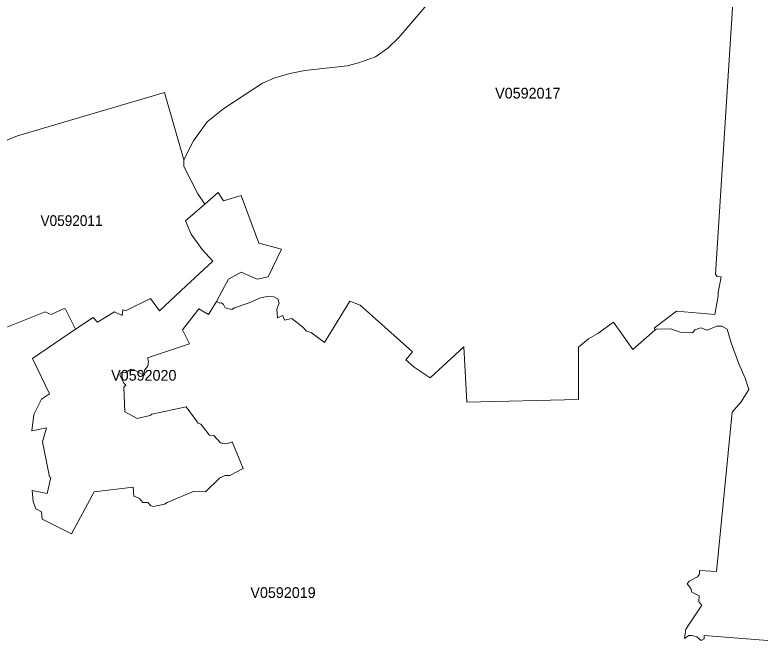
# Model space of a CAD drawing. Extents: x 369010 to 735936, y 6377141 to 6616555.
# Drawn here: x 420666 to 427625, y 6463237 to 6469139 of the extents above; entities that cross this region are included whole.
import ezdxf
from ezdxf.enums import TextEntityAlignment as Align

# ---------------------------------------------------------------- set-up
doc = ezdxf.new("R2010")
doc.units = 0
doc.header["$LTSCALE"] = 40
doc.layers.add('3', color=7, linetype='Continuous', lineweight=13)
doc.layers.add('4', color=7, linetype='Continuous')

msp = doc.modelspace()

# ---------------------------------------------------------------- linework, layer by layer
at = {"layer": '3'}
for points in [[(424605.48, 6469344.75), (424251.97, 6468928.35), (424147.2, 6468828.05), (424033.5, 6468746.79), (423875.11, 6468691.84), (423770.51, 6468663.04), (423374.13, 6468620.51), (423232.79, 6468593.04), (423092.78, 6468552.49), (422979.07, 6468502.67), (422618.61, 6468266.33), (422461.71, 6468140.71), (422334.77, 6467962.63), (422244.4, 6467786.2), (422244.07, 6467723.97), (422374.98, 6467469.93), (422438.54, 6467373.44), (422563.33, 6467480.35), (422612.98, 6467403.23), (422780.47, 6467451.55), (422943.82, 6467009), (423154.34, 6466951.4), (423031.87, 6466692.88), (422929.75, 6466673.19), (422779.31, 6466738.73), (422660.15, 6466671.04), (422623.57, 6466604.17), (422547.44, 6466462.83), (422579.88, 6466448.6), (422596.76, 6466452.41), (422613.81, 6466436.85), (422629.36, 6466403.09), (422690.44, 6466390.01), (422717.58, 6466404.08), (422854.12, 6466449.59), (422960.7, 6466499.08), (423023.1, 6466509.51), (423082.85, 6466508.18), (423120.58, 6466488.65), (423134.15, 6466448.93), (423113.3, 6466391.67), (423119.75, 6466312.39), (423169.24, 6466333.24), (423183.47, 6466287.73), (423253.65, 6466303.29), (423353.78, 6466225.34), (423390.35, 6466187.6), (423433.22, 6466174.69), (423556.68, 6466081.02), (423795.34, 6466466.31), (423890.17, 6466429.9), (424380.23, 6465992.64), (424316.51, 6465918.49), (424394.46, 6465850.8), (424545.07, 6465751.5), (424857.05, 6466041.46), (424886.84, 6465522.44), (425929.84, 6465549.75), (425930.84, 6466038.32), (426021.87, 6466113.62), (426110.24, 6466164.43), (426256.72, 6466270.85), (426436.12, 6466014.65), (426641.51, 6466194.88), (426640.19, 6466216.89), (426844.25, 6466374.29), (427203.73, 6466342.18), (427234.84, 6466515.13), (427235.01, 6466548.23), (427262.15, 6466693.88), (427224.58, 6466696.53), (427209.03, 6466718.54), (427377.67, 6469355.51)], [(427377.67, 6469355.51), (427209.03, 6466718.54), (427224.58, 6466696.53), (427262.15, 6466693.88), (427235.01, 6466548.23), (427234.84, 6466515.13), (427203.73, 6466342.18), (426844.25, 6466374.29), (426640.19, 6466216.89), (426641.51, 6466194.88), (426653.26, 6466206.47), (426790.96, 6466207.79), (426878.02, 6466176.68), (426994.04, 6466171.55), (427016.05, 6466197.53), (427071.99, 6466218.38), (427130.41, 6466194.88), (427220.11, 6466232.62), (427268.28, 6466233.94), (427317.6, 6466205.31), (427354.67, 6466078.04), (427426.17, 6465880.26), (427487.24, 6465749.01), (427519.01, 6465643.59), (427450.16, 6465526.58), (427364.27, 6465430.25), (427219.29, 6463942.37), (427059.41, 6463951.48), (427059.41, 6463919.04), (427039.88, 6463894.38), (426963.25, 6463851.35), (426945.05, 6463826.69), (426977.49, 6463785.14), (426989.24, 6463748.73), (427055.6, 6463714.81), (427054.28, 6463660.19), (427080.26, 6463629.07), (426930.65, 6463404.15), (426920.39, 6463316.93), (426959.28, 6463344.24), (426990.56, 6463344.24), (427035.91, 6463333.81), (427073.64, 6463298.73), (427103.6, 6463313.13), (427103.6, 6463345.57), (428485.06, 6463237.49)], [(422064.33, 6468415.45), (422244.4, 6467786.2), (422334.77, 6467962.63), (422461.71, 6468140.71), (422618.61, 6468266.33), (422979.07, 6468502.67), (423092.78, 6468552.49), (423232.79, 6468593.04), (423374.13, 6468620.51), (423770.51, 6468663.04), (423875.11, 6468691.84), (424033.5, 6468746.79), (424147.2, 6468828.05), (424251.97, 6468928.35), (424605.48, 6469344.75)], [(418356.71, 6469227.08), (418393.79, 6469120.83), (418438.97, 6468977.17), (418512.62, 6468744.8), (418514.11, 6468575.49), (418514.93, 6468468.74), (418516.76, 6468242.66), (418886.33, 6468075.34), (419010.12, 6468019.07), (419146, 6467958.82), (419162.22, 6467951.54), (419409.98, 6467836.85), (419478.17, 6467806.73), (419546.52, 6467777.27), (419677.27, 6467718.84), (419896.73, 6467633.11), (419897.56, 6467629.14), (420329.19, 6467859.69), (420689, 6468008.81), (422064.33, 6468415.45)], [(420478.31, 6466181.15), (420949.83, 6466366.01), (421005.94, 6466342.51), (421125.76, 6466397.29), (421137.51, 6466390.84), (421231.35, 6466204.32), (421396.86, 6466313.38), (421435.91, 6466271.68), (421594.96, 6466368), (421666.63, 6466332.91), (421673.08, 6466386.37), (421705.69, 6466379.75), (421930.94, 6466490.14), (422016.83, 6466376.77), (422266.58, 6466610.96), (422515.5, 6466841.18), (422416.03, 6466949.91), (422313.09, 6467092.08), (422258.14, 6467215.21), (422438.54, 6467373.44), (422374.98, 6467469.93), (422244.07, 6467723.97), (422244.4, 6467786.2), (422064.33, 6468415.45), (420689, 6468008.81), (420329.19, 6467859.69)], [(423183.47, 6466287.73), (423169.24, 6466333.24), (423119.75, 6466312.39), (423113.3, 6466391.67), (423134.15, 6466448.93), (423120.58, 6466488.65), (423082.85, 6466508.18), (423023.1, 6466509.51), (422960.7, 6466499.08), (422854.12, 6466449.59), (422717.58, 6466404.08), (422690.44, 6466390.01), (422629.36, 6466403.09), (422613.81, 6466436.85), (422596.76, 6466452.41), (422579.88, 6466448.6), (422547.44, 6466462.83)], [(422547.44, 6466462.83), (422474.62, 6466343.01), (422382.1, 6466395.14), (422231.16, 6466198.19), (422295.05, 6466067.78), (421904.13, 6465937.36), (421914.55, 6465906.08), (421908.59, 6465860.4), (421874.67, 6465821.34), (421879.96, 6465790.06), (421869.54, 6465774.34), (421773.05, 6465827.79), (421750.87, 6465830.44), (421700.06, 6465800.49), (421654.55, 6465796.51), (421646.77, 6465779.63), (421683.18, 6465702.67), (421701.38, 6465683.14), (421684.5, 6465663.61), (421693.27, 6465434.56), (421806.64, 6465370.84), (421930.44, 6465399.47), (421943.35, 6465412.38), (422263.93, 6465480.24), (422378.63, 6465327.64), (422401.96, 6465318.54), (422482.73, 6465216.75), (422506.23, 6465210.3), (422524.43, 6465212.95), (422586.33, 6465144.59), (422621.59, 6465134.17), (422652.87, 6465136.82), (422695.9, 6465153.86), (422796.19, 6464903.45), (422672.4, 6464839.57), (422628.04, 6464838.25), (422581.2, 6464817.72), (422444.33, 6464685.98), (422340.06, 6464692.6), (422088.66, 6464587.01), (422061.85, 6464571.95), (421961.56, 6464549.77), (421936.73, 6464557.55), (421906.77, 6464586.18), (421861.09, 6464587.51), (421828.66, 6464624.08), (421796.05, 6464640.97), (421776.52, 6464647.59), (421769.9, 6464731), (421404.8, 6464685.98), (421195.77, 6464294.57), (420920.87, 6464430.11), (420913.09, 6464499.13), (420860.95, 6464529.08), (420837.45, 6464595.62), (420828.52, 6464699.06), (420966.71, 6464670.43), (421000.47, 6464821.53), (420987.56, 6464828.15), (420925, 6465153.7), (420961.58, 6465284.11), (420823.38, 6465255.32), (420841.59, 6465407.91), (420913.25, 6465550.58), (420987.56, 6465602.71), (420831.16, 6465931.07), (421231.35, 6466204.32), (421137.51, 6466390.84), (421125.76, 6466397.29), (421005.94, 6466342.51), (420949.83, 6466366.01), (420478.31, 6466181.15)], [(428485.06, 6463237.49), (427103.6, 6463345.57), (427103.6, 6463313.13), (427073.64, 6463298.73), (427035.91, 6463333.81), (426990.56, 6463344.24), (426959.28, 6463344.24), (426920.39, 6463316.93), (426930.65, 6463404.15), (427080.26, 6463629.07), (427054.28, 6463660.19), (427055.6, 6463714.81), (426989.24, 6463748.73), (426977.49, 6463785.14), (426945.05, 6463826.69), (426963.25, 6463851.35), (427039.88, 6463894.38), (427059.41, 6463919.04), (427059.41, 6463951.48), (427219.29, 6463942.37), (427364.27, 6465430.25), (427450.16, 6465526.58), (427519.01, 6465643.59), (427487.24, 6465749.01), (427426.17, 6465880.26), (427354.67, 6466078.04), (427317.6, 6466205.31), (427268.28, 6466233.94), (427220.11, 6466232.62), (427130.41, 6466194.88), (427071.99, 6466218.38), (427016.05, 6466197.53), (426994.04, 6466171.55), (426878.02, 6466176.68), (426790.96, 6466207.79), (426653.26, 6466206.47), (426641.51, 6466194.88), (426436.12, 6466014.65), (426256.72, 6466270.85), (426110.24, 6466164.43), (426021.87, 6466113.62), (425930.84, 6466038.32), (425929.84, 6465549.75), (424886.84, 6465522.44), (424857.05, 6466041.46), (424545.07, 6465751.5), (424394.46, 6465850.8), (424316.51, 6465918.49), (424380.23, 6465992.64), (423890.17, 6466429.9), (423795.34, 6466466.31), (423556.68, 6466081.02), (423433.22, 6466174.69), (423390.35, 6466187.6), (423353.78, 6466225.34), (423253.65, 6466303.29), (423183.47, 6466287.73)]]:
    msp.add_lwpolyline(points, dxfattribs=at)
msp.add_lwpolyline([(422438.54, 6467373.44), (422258.14, 6467215.21), (422313.09, 6467092.08), (422416.03, 6466949.91), (422515.5, 6466841.18), (422266.58, 6466610.96), (422016.83, 6466376.77), (421930.94, 6466490.14), (421705.69, 6466379.75), (421673.08, 6466386.37), (421666.63, 6466332.91), (421594.96, 6466368), (421435.91, 6466271.68), (421396.86, 6466313.38), (421231.35, 6466204.32), (420831.16, 6465931.07), (420987.56, 6465602.71), (420913.25, 6465550.58), (420841.59, 6465407.91), (420823.38, 6465255.32), (420961.58, 6465284.11), (420925, 6465153.7), (420987.56, 6464828.15), (421000.47, 6464821.53), (420966.71, 6464670.43), (420828.52, 6464699.06), (420837.45, 6464595.62), (420860.95, 6464529.08), (420913.09, 6464499.13), (420920.87, 6464430.11), (421195.77, 6464294.57), (421404.8, 6464685.98), (421769.9, 6464731), (421776.52, 6464647.59), (421796.05, 6464640.97), (421828.66, 6464624.08), (421861.09, 6464587.51), (421906.77, 6464586.18), (421936.73, 6464557.55), (421961.56, 6464549.77), (422061.85, 6464571.95), (422088.66, 6464587.01), (422340.06, 6464692.6), (422444.33, 6464685.98), (422581.2, 6464817.72), (422628.04, 6464838.25), (422672.4, 6464839.57), (422796.19, 6464903.45), (422695.9, 6465153.86), (422652.87, 6465136.82), (422621.59, 6465134.17), (422586.33, 6465144.59), (422524.43, 6465212.95), (422506.23, 6465210.3), (422482.73, 6465216.75), (422401.96, 6465318.54), (422378.63, 6465327.64), (422263.93, 6465480.24), (421943.35, 6465412.38), (421930.44, 6465399.47), (421806.64, 6465370.84), (421693.27, 6465434.56), (421684.5, 6465663.61), (421701.38, 6465683.14), (421683.18, 6465702.67), (421646.77, 6465779.63), (421654.55, 6465796.51), (421700.06, 6465800.49), (421750.87, 6465830.44), (421773.05, 6465827.79), (421869.54, 6465774.34), (421879.96, 6465790.06), (421874.67, 6465821.34), (421908.59, 6465860.4), (421914.55, 6465906.08), (421904.13, 6465937.36), (422295.05, 6466067.78), (422231.16, 6466198.19), (422382.1, 6466395.14), (422474.62, 6466343.01), (422547.44, 6466462.83), (422623.57, 6466604.17), (422660.15, 6466671.04), (422779.31, 6466738.73), (422929.75, 6466673.19), (423031.87, 6466692.88), (423154.34, 6466951.4), (422943.82, 6467009), (422780.47, 6467451.55), (422612.98, 6467403.23), (422563.33, 6467480.35)], close=True, dxfattribs=at)

# ---------------------------------------------------------------- texts
at = {"layer": '4'}
for s, p in [('V0592017', (425455.98, 6468358.24)), ('V0592020', (421869.54, 6465724.34)), ('V0592019', (423169.93, 6463696.13))]:
    msp.add_text(s, height=100, dxfattribs=at).set_placement(p, align=Align.CENTER)
at = {"layer": '4', "width": 0.95}
msp.add_text('V0592011', height=100, dxfattribs=at).set_placement((421194.68, 6467168.71), align=Align.CENTER)

doc.saveas('drawing.dxf')
